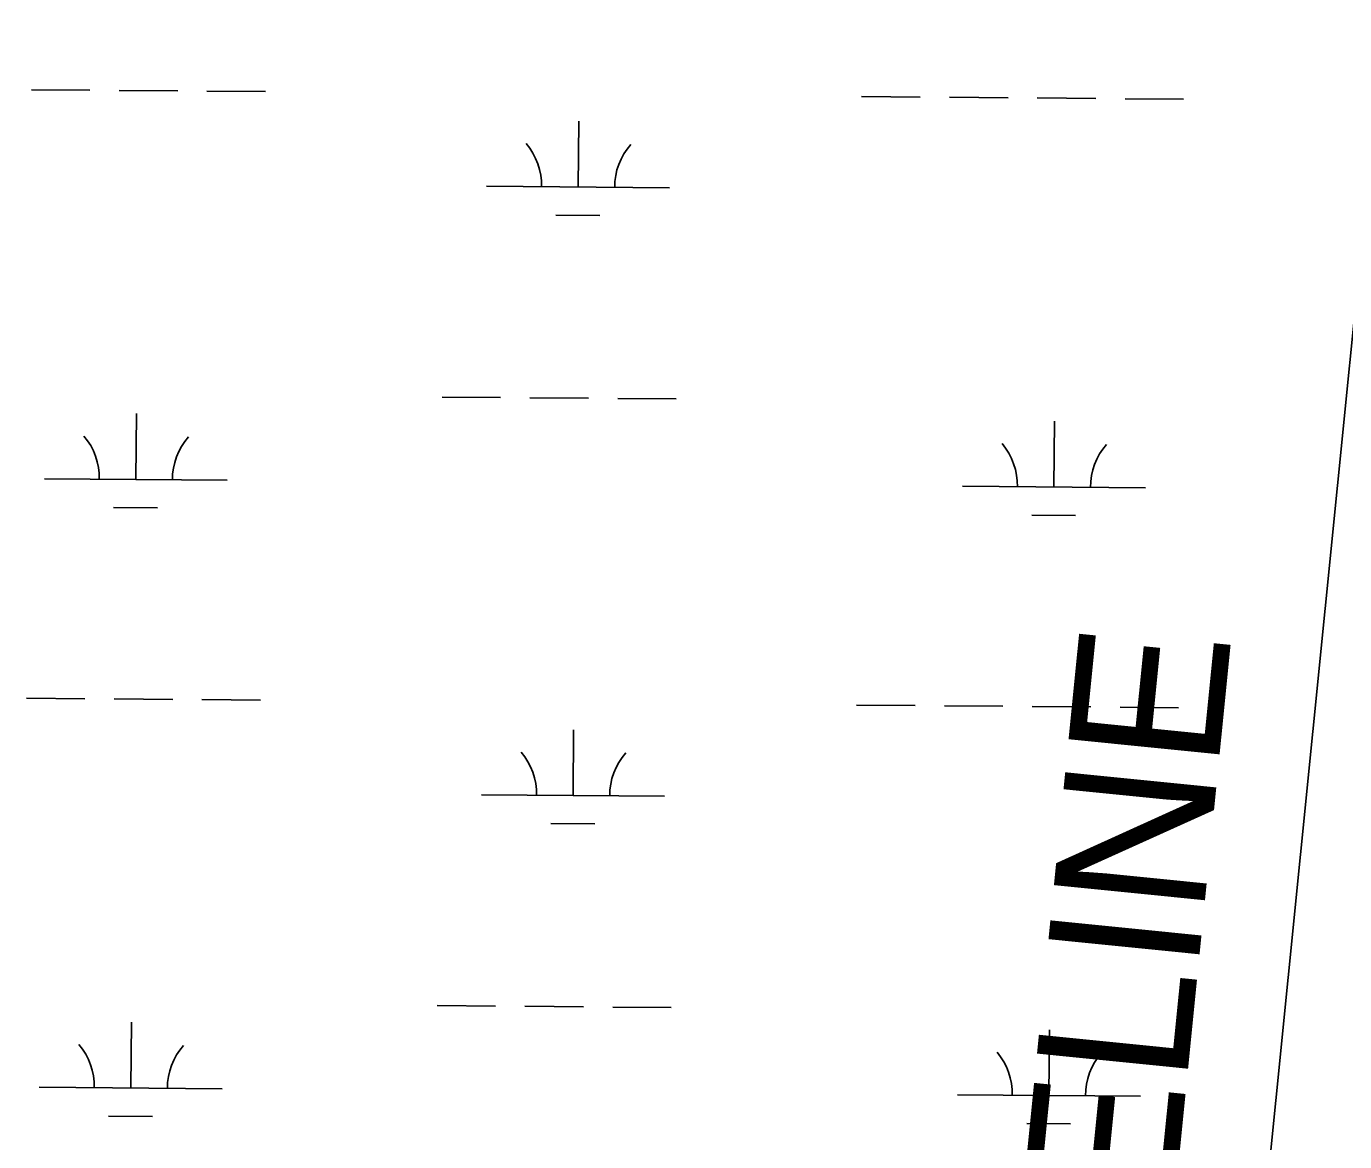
# Model space of a CAD drawing. Extents: x 3271442 to 3309282, y 752266 to 777610.
# Drawn here: x 3305444 to 3306164, y 758299 to 758908 of the extents above; entities that cross this region are included whole.
import ezdxf

# ---------------------------------------------------------------- set-up
doc = ezdxf.new("R2010")
doc.units = 0
for name, color, linetype in [('V-UTIL-IDEN', 7, 'Continuous'), ('V-UTIL-LINE', 7, 'Continuous'), ('V-WETL-SWMP', 7, 'Continuous')]:
    doc.layers.add(name, color=color, linetype=linetype)

msp = doc.modelspace()

# ---------------------------------------------------------------- linework, layer by layer
at = {"layer": 'V-UTIL-LINE'}
msp.add_lwpolyline([(3306059.31, 757650.52), (3306207.29, 759126.34)], dxfattribs=at)
at = {"layer": 'V-WETL-SWMP'}
for p, q in [((3305446.25, 758873.67), (3305478.25, 758873.4)), ((3305494.25, 758873.27), (3305526.25, 758873.01)), ((3305542.25, 758872.87), (3305574.25, 758872.61)), ((3305900.14, 758869.93), (3305932.14, 758869.66)), ((3305948.14, 758869.53), (3305980.14, 758869.27)), ((3305996.14, 758869.14), (3306028.14, 758868.87)), ((3306044.14, 758868.74), (3306076.14, 758868.48)), ((3305745.14, 758820.46), (3305745.44, 758856.46)), ((3305695.14, 758820.87), (3305795.14, 758820.05)), ((3305733.01, 758805.13), (3305757.01, 758804.93)), ((3305670.78, 758705.64), (3305702.78, 758705.37)), ((3305718.78, 758705.24), (3305750.78, 758704.98)), ((3305766.78, 758704.85), (3305798.78, 758704.58)), ((3305503.34, 758660.58), (3305503.64, 758696.58)), ((3306005.23, 758656.45), (3306005.53, 758692.45)), ((3305453.34, 758661), (3305553.34, 758660.17)), ((3305955.24, 758656.86), (3306055.23, 758656.04)), ((3305491.22, 758645.25), (3305515.22, 758645.05)), ((3305993.11, 758641.12), (3306017.11, 758640.92)), ((3305443.51, 758541), (3305475.51, 758540.74)), ((3305491.51, 758540.61), (3305523.51, 758540.34)), ((3305539.51, 758540.21), (3305571.51, 758539.95)), ((3305897.4, 758537.26), (3305929.4, 758537)), ((3305945.4, 758536.87), (3305977.4, 758536.6)), ((3305993.4, 758536.47), (3306025.4, 758536.21)), ((3306041.4, 758536.08), (3306073.4, 758535.81)), ((3305742.4, 758487.8), (3305742.7, 758523.79)), ((3305692.4, 758488.21), (3305792.4, 758487.38)), ((3305730.27, 758472.46), (3305754.27, 758472.27)), ((3305668.04, 758372.97), (3305700.04, 758372.71)), ((3305716.04, 758372.58), (3305748.04, 758372.31)), ((3305764.04, 758372.18), (3305796.04, 758371.92)), ((3305500.6, 758327.92), (3305500.9, 758363.92)), ((3306002.49, 758323.79), (3306002.79, 758359.78)), ((3305450.6, 758328.33), (3305550.6, 758327.51)), ((3305952.5, 758324.2), (3306052.49, 758323.37)), ((3305488.48, 758312.59), (3305512.48, 758312.39)), ((3305990.37, 758308.45), (3306014.37, 758308.26))]:
    msp.add_line(p, q, dxfattribs=at)
for centre, start, end in [((3305689.9, 758821.39), 358.75626, 40.29991), ((3305800.38, 758820.48), 138.75625, 180.29991), ((3305448.11, 758661.51), 358.75626, 40.29991), ((3305558.59, 758660.6), 138.75625, 180.29991), ((3305950, 758657.38), 358.75626, 40.29991), ((3306060.48, 758656.47), 138.75625, 180.29991), ((3305687.16, 758488.73), 358.75626, 40.29991), ((3305797.64, 758487.82), 138.75625, 180.29991), ((3305445.37, 758328.85), 358.75626, 40.29991), ((3305555.85, 758327.94), 138.75625, 180.29991), ((3305947.26, 758324.72), 358.75626, 40.29991), ((3306057.74, 758323.81), 138.75625, 180.29991)]:
    msp.add_arc(centre, 35.25, start, end, dxfattribs=at)

# ---------------------------------------------------------------- texts
at = {"layer": 'V-UTIL-IDEN'}
msp.add_text('PIPELINE', height=83, rotation=84.27371, dxfattribs=at).set_placement((3306052.44, 758077.72))

doc.saveas('drawing.dxf')
